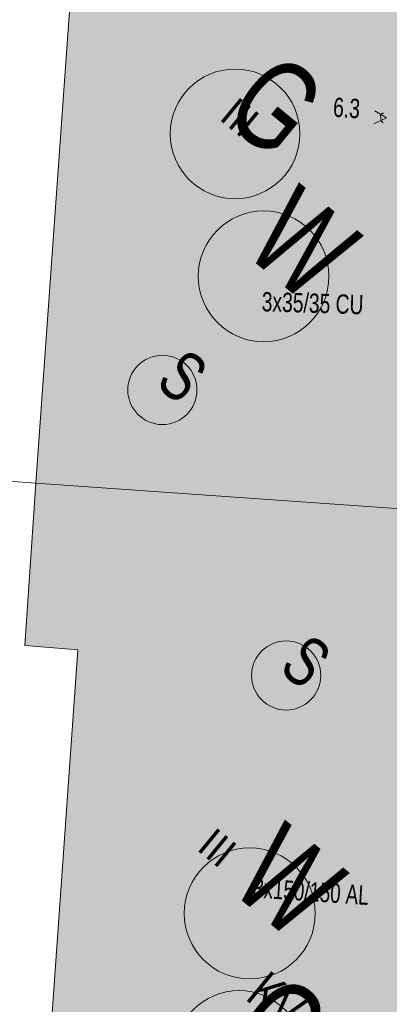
# Model space of a CAD drawing. Header units: metres. Extents: x -740 to 758, y -633 to 854.
# Tile 401 of 656: x -62 to -52, y -397 to -370. Entities that reach past the tile are written whole.
import ezdxf

# ---------------------------------------------------------------- set-up
doc = ezdxf.new("R2010")
doc.units = ezdxf.units.M
doc.header["$MEASUREMENT"] = 0
for name, color, linetype in [('Gas.LOVION', 7, 'Continuous'), ('Grundkarte.LOVION', 7, 'Continuous'), ('Grundkarte_Text.LOVION', 7, 'Continuous'), ('Strom.LOVION', 7, 'Continuous'), ('StromBemass.LOVION', 7, 'Continuous'), ('Wasser.LOVION', 7, 'Continuous')]:
    doc.layers.add(name, color=color, linetype=linetype)
doc.styles.add('ERSTELLTER_STIL_1', font='arial.ttf')

msp = doc.modelspace()

# ---------------------------------------------------------------- hatches: boundary and pattern name
at = {"layer": 'Grundkarte.LOVION', "linetype": 'Continuous', "lineweight": 18}
for points in [[(-60.478, -363.808), (-60.703, -366.638), (-61.836, -382.561), (-49.366, -383.44), (-49.114, -379.071), (-50.6, -378.979), (-50.144, -372.462), (-49.767, -367.549), (-49.755, -367.074), (-49.559, -364.543)], [(-61.836, -382.561), (-62.136, -387.053), (-60.676, -387.176), (-61.754, -402.444), (-50.765, -403.291), (-49.366, -383.44)]]:
    msp.add_hatch(color=9, dxfattribs=at).paths.add_polyline_path(points)

# ---------------------------------------------------------------- linework, layer by layer
at = {"layer": 'Gas.LOVION', "color": 5, "linetype": 'Continuous', "lineweight": 18}
for centre, radius in [((-56.319, -372.896), 1.794), ((-56.207, -398.402), 1.792)]:
    msp.add_circle(centre, radius, dxfattribs=at)
at = {"layer": 'Grundkarte.LOVION', "color": 253, "linetype": 'Continuous', "lineweight": 18}
for points in [[(-72.761, -381.767), (-71.437, -364.17), (-71.37, -363.04), (-60.478, -363.808), (-49.559, -364.543), (-46.436, -364.74), (-44.433, -367.086), (-45.615, -383.723), (-49.366, -383.44), (-61.836, -382.561)], [(-66.634, -435.964), (-81.258, -434.823), (-83.173, -427.326), (-82.88, -423.366), (-82.089, -412.116), (-81.323, -400.899), (-79.831, -401.049), (-74.203, -401.474), (-73.978, -398.644), (-72.761, -381.767), (-61.836, -382.561), (-49.366, -383.44), (-45.615, -383.723), (-47.04, -403.606), (-47.837, -414.797), (-48.603, -426.014), (-49.427, -437.238), (-53.146, -436.981), (-64.641, -436.095)]]:
    msp.add_lwpolyline(points, close=True, dxfattribs=at)
at = {"layer": 'Grundkarte.LOVION', "color": 8, "linetype": 'Continuous', "lineweight": 18}
for points in [[(-72.761, -381.767), (-71.437, -364.17), (-71.37, -363.04), (-60.478, -363.808), (-49.559, -364.543), (-46.436, -364.74), (-44.433, -367.086), (-45.615, -383.723), (-49.366, -383.44), (-61.836, -382.561)], [(-60.478, -363.808), (-49.559, -364.543), (-49.755, -367.074), (-49.767, -367.549), (-50.144, -372.462), (-50.6, -378.979), (-49.114, -379.071), (-49.366, -383.44), (-61.836, -382.561), (-60.703, -366.638)], [(-72.761, -381.767), (-61.836, -382.561), (-49.366, -383.44), (-45.615, -383.723), (-47.04, -403.606), (-50.765, -403.291), (-61.754, -402.444), (-64.195, -402.269), (-65.655, -402.145), (-67.291, -402.039), (-70.867, -401.739), (-74.203, -401.474), (-73.978, -398.644)], [(-61.836, -382.561), (-49.366, -383.44), (-50.765, -403.291), (-61.754, -402.444), (-60.676, -387.176), (-62.136, -387.053)]]:
    msp.add_lwpolyline(points, close=True, dxfattribs=at)
at = {"layer": 'Strom.LOVION', "color": 1, "linetype": 'Continuous', "lineweight": 18}
for centre in [(-58.332, -379.984), (-54.905, -387.886)]:
    msp.add_circle(centre, 0.958, dxfattribs=at)
at = {"layer": 'StromBemass.LOVION', "color": 7, "linetype": 'Continuous', "lineweight": 13}
for points in [[(-52.454, -372.259), (-52.126, -372.449), (-52.479, -372.616)], [(-52.212, -372.324), (-52.241, -372.327), (-52.294, -372.392), (-52.279, -372.538), (-52.215, -372.591)]]:
    msp.add_lwpolyline(points, dxfattribs=at)
at = {"layer": 'Wasser.LOVION', "color": 94, "linetype": 'Continuous', "lineweight": 18}
for centre, radius in [((-55.53, -376.839), 1.81), ((-55.912, -394.473), 1.813)]:
    msp.add_circle(centre, radius, dxfattribs=at)

# ---------------------------------------------------------------- texts
at = {"layer": 'Gas.LOVION', "color": 5, "linetype": 'Continuous', "lineweight": 18, "attachment_point": 7, "style": 'ERSTELLTER_STIL_1'}
for s, insert, char_height, rotation in [('{\\A1;\\W0.71563x;G}', (-56.748, -372.478), 2.48983, 320.5838), ('{\\A1;\\W0.71562x;G}', (-56.62, -397.972), 2.48981, 320.5841)]:
    msp.add_mtext(s, dxfattribs=dict(at, insert=insert, char_height=char_height, rotation=rotation))
at = {"layer": 'Grundkarte_Text.LOVION', "color": 7, "linetype": 'Continuous', "lineweight": 13, "attachment_point": 7, "style": 'ERSTELLTER_STIL_1'}
for s, insert, char_height, rotation in [('{\\A1;\\W0.89451x;III}', (-56.784, -372.484), 0.83074, 320.5848), ('{\\A1;\\W0.89450x;III}', (-57.408, -392.702), 0.83072, 320.5836)]:
    msp.add_mtext(s, dxfattribs=dict(at, insert=insert, char_height=char_height, rotation=rotation))
at = {"layer": 'Strom.LOVION', "color": 5, "linetype": 'Continuous', "lineweight": 18, "attachment_point": 7, "style": 'ERSTELLTER_STIL_1'}
for s, insert, char_height, rotation in [('{\\A1;\\W0.71557x;3x35/35 CU}', (-55.588, -377.813), 0.53355, 358.2427), ('{\\A1;\\W0.69472x;3x150/150 AL }', (-55.827, -394.039), 0.53352, 356.2441)]:
    msp.add_mtext(s, dxfattribs=dict(at, insert=insert, char_height=char_height, rotation=rotation))
at = {"layer": 'Strom.LOVION', "color": 1, "linetype": 'Continuous', "lineweight": 18, "char_height": 1.3744, "attachment_point": 7, "rotation": 320.5839, "style": 'ERSTELLTER_STIL_1'}
for s, insert in [('{\\A1;\\W0.71561x;S}', (-58.572, -379.856)), ('{\\A1;\\W0.71557x;S}', (-55.154, -387.753))]:
    msp.add_mtext(s, dxfattribs=dict(at, insert=insert))
at = {"layer": 'Strom.LOVION', "color": 7, "linetype": 'Continuous', "lineweight": 13, "insert": (-56.071, -396.854), "char_height": 1.06709, "attachment_point": 7, "rotation": 320.584, "style": 'ERSTELLTER_STIL_1'}
msp.add_mtext('{\\A1;\\W0.71558x;KV 38194}', dxfattribs=at)
at = {"layer": 'StromBemass.LOVION', "color": 7, "linetype": 'Continuous', "lineweight": 13, "insert": (-53.619, -372.427), "char_height": 0.53355, "attachment_point": 7, "rotation": 356.2443, "style": 'ERSTELLTER_STIL_1'}
msp.add_mtext('{\\A1;\\W0.71556x;6.3}', dxfattribs=at)
at = {"layer": 'Wasser.LOVION', "color": 94, "linetype": 'Continuous', "lineweight": 18, "attachment_point": 7, "style": 'ERSTELLTER_STIL_1'}
for s, insert, char_height, rotation in [('{\\A1;\\W0.71561x;W}', (-56.141, -376.153), 2.48983, 320.5838), ('{\\A1;\\W0.71563x;W}', (-56.53, -393.792), 2.48981, 320.5841)]:
    msp.add_mtext(s, dxfattribs=dict(at, insert=insert, char_height=char_height, rotation=rotation))

doc.saveas('drawing.dxf')
